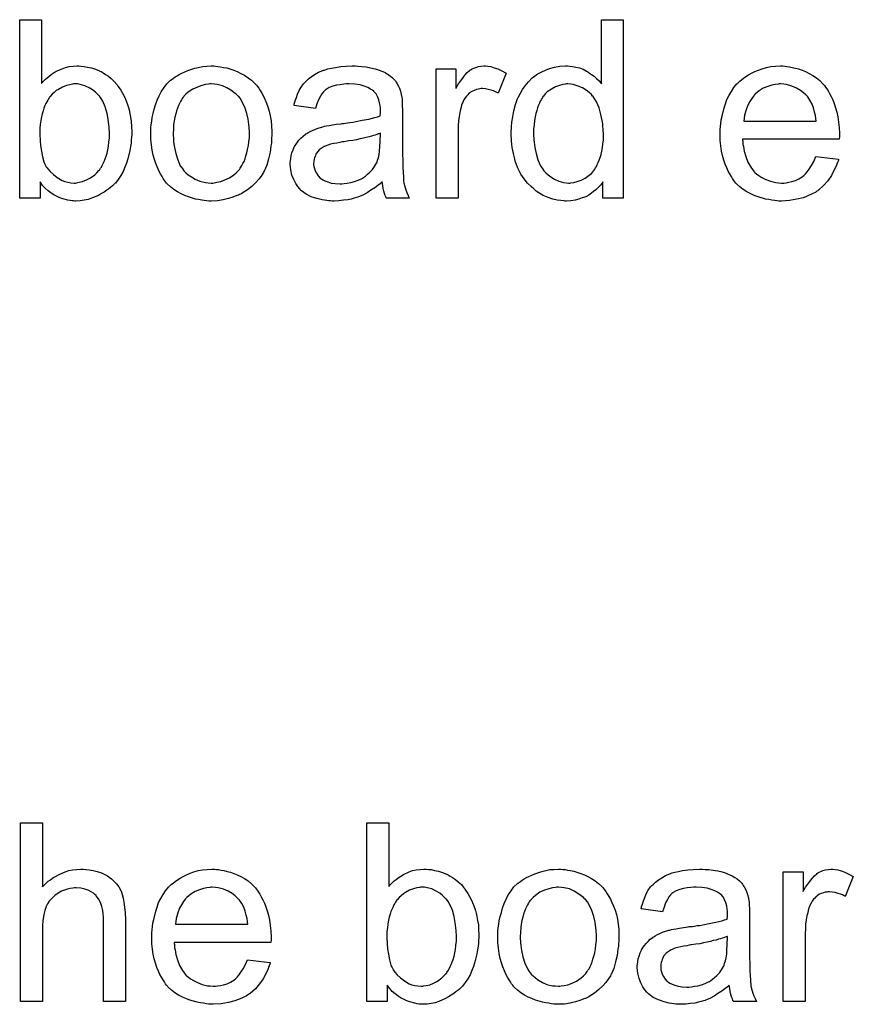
# Model space of a CAD drawing. Extents: x -1.5 to 9, y -3 to 5.
# Tile 292 of 368: x 7.956 to 8.33, y -0.543 to -0.102. Entities that reach past the tile are written whole.
import ezdxf

# ---------------------------------------------------------------- set-up
doc = ezdxf.new("R2010")
doc.units = 0
doc.layers.add('qfn16-30-34-a_mechanical_19', color=1, linetype='CONTINUOUS')

msp = doc.modelspace()

# ---------------------------------------------------------------- linework, layer by layer
at = {"layer": 'qfn16-30-34-a_mechanical_19', "color": 1}
for points in [[(7.965899, -0.130512), (7.966015, -0.130396), (7.966131, -0.130165), (7.966478, -0.129818), (7.967056, -0.129239), (7.967635, -0.128661), (7.968329, -0.127967), (7.969254, -0.127272), (7.97018, -0.126578), (7.972494, -0.125074), (7.975155, -0.123917), (7.976659, -0.123339), (7.978279, -0.122992), (7.980015, -0.12276), (7.98175, -0.122644), (7.982676, -0.122644), (7.983717, -0.12276), (7.98499, -0.122876), (7.986494, -0.123223), (7.988229, -0.12357), (7.99008, -0.124149), (7.991816, -0.124843), (7.992047, -0.124959), (7.992626, -0.12519), (7.993551, -0.125768), (7.994593, -0.126463), (7.995865, -0.127272), (7.997138, -0.128314), (7.998526, -0.129587), (7.999684, -0.130975), (7.999799, -0.131091), (8.000146, -0.131669), (8.000725, -0.132479), (8.001419, -0.13352), (8.002229, -0.134909), (8.003039, -0.136529), (8.003849, -0.13838), (8.004543, -0.140347), (8.004543, -0.140462), (8.004659, -0.140578), (8.004774, -0.140925), (8.00489, -0.141272), (8.005121, -0.142429), (8.005468, -0.143933), (8.005816, -0.145669), (8.006163, -0.147636), (8.006278, -0.149834), (8.006394, -0.152148), (8.006394, -0.152264), (8.006394, -0.152842), (8.006394, -0.153536), (8.006278, -0.154578), (8.006163, -0.15585), (8.006047, -0.157239), (8.005816, -0.158859), (8.005468, -0.160594), (8.004543, -0.164297), (8.003964, -0.166263), (8.00327, -0.168115), (8.00246, -0.170082), (8.001419, -0.171817), (8.000262, -0.173553), (7.998989, -0.175172), (7.998874, -0.175288), (7.998642, -0.175519), (7.998295, -0.175867), (7.997717, -0.176445), (7.996907, -0.177024), (7.996097, -0.177718), (7.995171, -0.178412), (7.994014, -0.179222), (7.992742, -0.179916), (7.991469, -0.180726), (7.988345, -0.181999), (7.986725, -0.182577), (7.98499, -0.182924), (7.983138, -0.183156), (7.981287, -0.183271), (7.980824, -0.183271), (7.980246, -0.183156), (7.979552, -0.183156), (7.978742, -0.18304), (7.9777, -0.182809), (7.975386, -0.18223), (7.974114, -0.181767), (7.972841, -0.181189), (7.971453, -0.180494), (7.97018, -0.179685), (7.968792, -0.178643), (7.967519, -0.177486), (7.966362, -0.176214), (7.965205, -0.174709), (7.965205, -0.181999), (7.956065, -0.181999), (7.956065, -0.101934), (7.965899, -0.101934), (7.965899, -0.130512)], [(8.226918, -0.181999), (8.217778, -0.181999), (8.217778, -0.174709), (8.217662, -0.174825), (8.217547, -0.175057), (8.2172, -0.175519), (8.216737, -0.176098), (8.216158, -0.176676), (8.215464, -0.177371), (8.214654, -0.17818), (8.213613, -0.17899), (8.212572, -0.1798), (8.211415, -0.18061), (8.210026, -0.181304), (8.208522, -0.181883), (8.207018, -0.182461), (8.205282, -0.182924), (8.203431, -0.183156), (8.201464, -0.183271), (8.20077, -0.183271), (8.200307, -0.183156), (8.198919, -0.18304), (8.197299, -0.182809), (8.195332, -0.182346), (8.193134, -0.181651), (8.190936, -0.180726), (8.188737, -0.179453), (8.188622, -0.179453), (8.188506, -0.179222), (8.187812, -0.178759), (8.18677, -0.177833), (8.185498, -0.176676), (8.183994, -0.175172), (8.182489, -0.173321), (8.180985, -0.171238), (8.179713, -0.168809), (8.179713, -0.168693), (8.179597, -0.168462), (8.179481, -0.168115), (8.17925, -0.167652), (8.179019, -0.166958), (8.178671, -0.166148), (8.17844, -0.165338), (8.178209, -0.164297), (8.17763, -0.161982), (8.177052, -0.159321), (8.176704, -0.156313), (8.176589, -0.153074), (8.176589, -0.152958), (8.176589, -0.152726), (8.176589, -0.152264), (8.176589, -0.15157), (8.176704, -0.150875), (8.176704, -0.14995), (8.176936, -0.147867), (8.177283, -0.145437), (8.177861, -0.142776), (8.178556, -0.14), (8.179481, -0.137338), (8.179481, -0.137223), (8.179597, -0.136991), (8.179828, -0.136644), (8.18006, -0.136181), (8.180754, -0.134909), (8.18168, -0.133289), (8.182837, -0.131553), (8.184341, -0.129818), (8.186076, -0.127967), (8.188159, -0.126463), (8.188275, -0.126463), (8.18839, -0.126347), (8.188737, -0.126115), (8.1892, -0.125884), (8.190357, -0.125306), (8.191977, -0.124496), (8.193828, -0.123802), (8.196026, -0.123223), (8.198456, -0.12276), (8.201002, -0.122644), (8.201927, -0.122644), (8.202853, -0.12276), (8.204125, -0.122876), (8.205629, -0.123223), (8.207249, -0.12357), (8.208869, -0.124149), (8.210373, -0.124959), (8.210605, -0.125074), (8.211067, -0.125306), (8.211762, -0.125884), (8.212687, -0.126463), (8.213844, -0.127272), (8.214886, -0.128314), (8.216042, -0.129355), (8.217084, -0.130628), (8.217084, -0.101934), (8.226918, -0.101934), (8.226918, -0.181999)], [(8.043997, -0.12276), (8.045038, -0.122876), (8.046195, -0.123107), (8.047468, -0.123339), (8.048972, -0.12357), (8.052096, -0.124611), (8.053715, -0.12519), (8.055335, -0.126), (8.056955, -0.12681), (8.058575, -0.127967), (8.060079, -0.129124), (8.061583, -0.130512), (8.061699, -0.130628), (8.06193, -0.130859), (8.062277, -0.131322), (8.06274, -0.1319), (8.063319, -0.13271), (8.064013, -0.133752), (8.064707, -0.134909), (8.065401, -0.136181), (8.066095, -0.13757), (8.066789, -0.139305), (8.067484, -0.141041), (8.068062, -0.143008), (8.068525, -0.14509), (8.068872, -0.147289), (8.069104, -0.149603), (8.069219, -0.152148), (8.069219, -0.152264), (8.069219, -0.152611), (8.069219, -0.153189), (8.069219, -0.153999), (8.069104, -0.154925), (8.068988, -0.156082), (8.068988, -0.157239), (8.068756, -0.158512), (8.068409, -0.161404), (8.067715, -0.164297), (8.066905, -0.167189), (8.065748, -0.16985), (8.065748, -0.169966), (8.065632, -0.170082), (8.065401, -0.170429), (8.06517, -0.170891), (8.06436, -0.172048), (8.063319, -0.173437), (8.06193, -0.175057), (8.060195, -0.176676), (8.058228, -0.178296), (8.055914, -0.1798), (8.055798, -0.1798), (8.055682, -0.179916), (8.055335, -0.180147), (8.054757, -0.180379), (8.054178, -0.18061), (8.053484, -0.180842), (8.051748, -0.181536), (8.049782, -0.182114), (8.047352, -0.182693), (8.044806, -0.183156), (8.04203, -0.183271), (8.040873, -0.183271), (8.039947, -0.183156), (8.038906, -0.18304), (8.037749, -0.182809), (8.03636, -0.182577), (8.034972, -0.182346), (8.031848, -0.18142), (8.030113, -0.180726), (8.028493, -0.180032), (8.026873, -0.179106), (8.025253, -0.178065), (8.023749, -0.176908), (8.022245, -0.175519), (8.022129, -0.175404), (8.021898, -0.175172), (8.021551, -0.174709), (8.021088, -0.174015), (8.02051, -0.173205), (8.019931, -0.17228), (8.019237, -0.171123), (8.018543, -0.169734), (8.017848, -0.16823), (8.017154, -0.166495), (8.016576, -0.164644), (8.015997, -0.162677), (8.015534, -0.160478), (8.015187, -0.158164), (8.014956, -0.155619), (8.01484, -0.152958), (8.01484, -0.152726), (8.01484, -0.152264), (8.014956, -0.151454), (8.014956, -0.150297), (8.015072, -0.149024), (8.015303, -0.147404), (8.015534, -0.145785), (8.015997, -0.143933), (8.01646, -0.142082), (8.017038, -0.140115), (8.017733, -0.138033), (8.018658, -0.136066), (8.019584, -0.134214), (8.020857, -0.132363), (8.022129, -0.130628), (8.023749, -0.129124), (8.023865, -0.129008), (8.024096, -0.128892), (8.024559, -0.128545), (8.025137, -0.128082), (8.025832, -0.12762), (8.026757, -0.127041), (8.027683, -0.126463), (8.02884, -0.125884), (8.030113, -0.125306), (8.031501, -0.124727), (8.034625, -0.123686), (8.038212, -0.122876), (8.040063, -0.12276), (8.04203, -0.122644), (8.043187, -0.122644), (8.043997, -0.12276)], [(8.107863, -0.12276), (8.109599, -0.122876), (8.111565, -0.123107), (8.113532, -0.123454), (8.115499, -0.123917), (8.11735, -0.124496), (8.117582, -0.124611), (8.11816, -0.124843), (8.11897, -0.12519), (8.120011, -0.125653), (8.121168, -0.126347), (8.122325, -0.127041), (8.123367, -0.127967), (8.124292, -0.128892), (8.124408, -0.129008), (8.12464, -0.129355), (8.124987, -0.129934), (8.125449, -0.130628), (8.126028, -0.131669), (8.126491, -0.13271), (8.126953, -0.133983), (8.127301, -0.135487), (8.127301, -0.135603), (8.127416, -0.13595), (8.127532, -0.136644), (8.127648, -0.13757), (8.127648, -0.138843), (8.127763, -0.140347), (8.127879, -0.142314), (8.127879, -0.144512), (8.127879, -0.157702), (8.127879, -0.157817), (8.127879, -0.15828), (8.127879, -0.158974), (8.127879, -0.1599), (8.127879, -0.160941), (8.127879, -0.162214), (8.127995, -0.164991), (8.127995, -0.167883), (8.12811, -0.170776), (8.128226, -0.172048), (8.128226, -0.173205), (8.128342, -0.174247), (8.128458, -0.175057), (8.128458, -0.175172), (8.128573, -0.175635), (8.128689, -0.176329), (8.129036, -0.177255), (8.129267, -0.178296), (8.12973, -0.179453), (8.130309, -0.180726), (8.130887, -0.181999), (8.12059, -0.181999), (8.120474, -0.181883), (8.120359, -0.18142), (8.120127, -0.180842), (8.11978, -0.179916), (8.119433, -0.178875), (8.119202, -0.177602), (8.11897, -0.176214), (8.118739, -0.174709), (8.118623, -0.174709), (8.118507, -0.174941), (8.117813, -0.175519), (8.116772, -0.176329), (8.115383, -0.177371), (8.113648, -0.178412), (8.111913, -0.179569), (8.110061, -0.18061), (8.108094, -0.18142), (8.107863, -0.181536), (8.107169, -0.181651), (8.106127, -0.181999), (8.104855, -0.182346), (8.103235, -0.182693), (8.101384, -0.182924), (8.099301, -0.183156), (8.097219, -0.183271), (8.096293, -0.183271), (8.095599, -0.183156), (8.094789, -0.183156), (8.093863, -0.18304), (8.091781, -0.182693), (8.089467, -0.182114), (8.086921, -0.181304), (8.084607, -0.180147), (8.082525, -0.178643), (8.082293, -0.178412), (8.081715, -0.177833), (8.080905, -0.176792), (8.079979, -0.175404), (8.079054, -0.173668), (8.078244, -0.171701), (8.077665, -0.169272), (8.07755, -0.168115), (8.077434, -0.166726), (8.077434, -0.166495), (8.077434, -0.166032), (8.07755, -0.165222), (8.077665, -0.164181), (8.077897, -0.162908), (8.078244, -0.161635), (8.078707, -0.160247), (8.079285, -0.158974), (8.079401, -0.158859), (8.079632, -0.158396), (8.080095, -0.157702), (8.080673, -0.156892), (8.081368, -0.155966), (8.082293, -0.155041), (8.083219, -0.154115), (8.084376, -0.153305), (8.084492, -0.153189), (8.084954, -0.152958), (8.085533, -0.152495), (8.086458, -0.152032), (8.0875, -0.15157), (8.088773, -0.150991), (8.090045, -0.150528), (8.091549, -0.150065), (8.091665, -0.150065), (8.092128, -0.14995), (8.092822, -0.149718), (8.093748, -0.149603), (8.094905, -0.149371), (8.096409, -0.14914), (8.098144, -0.148793), (8.100227, -0.148561), (8.100342, -0.148561), (8.100805, -0.148446), (8.101384, -0.148446), (8.102194, -0.14833), (8.103119, -0.148214), (8.104276, -0.147983), (8.105549, -0.147867), (8.106937, -0.147636), (8.109714, -0.147057), (8.112722, -0.146479), (8.115383, -0.145785), (8.116656, -0.145437), (8.117813, -0.14509), (8.117813, -0.144975), (8.117813, -0.144743), (8.117929, -0.144049), (8.117929, -0.143239), (8.117929, -0.142776), (8.117929, -0.142545), (8.117929, -0.142429), (8.117929, -0.142314), (8.117929, -0.141619), (8.117813, -0.140462), (8.117582, -0.13919), (8.117235, -0.137801), (8.116656, -0.136413), (8.115962, -0.13514), (8.115036, -0.134099), (8.114921, -0.133983), (8.114342, -0.13352), (8.113417, -0.133058), (8.11226, -0.132363), (8.11064, -0.131785), (8.108789, -0.131206), (8.106475, -0.130859), (8.103814, -0.130744), (8.102657, -0.130744), (8.101499, -0.130859), (8.09988, -0.131091), (8.09826, -0.131322), (8.096524, -0.131785), (8.094905, -0.132363), (8.093516, -0.133173), (8.0934, -0.133289), (8.092938, -0.133636), (8.092359, -0.134214), (8.091665, -0.13514), (8.090971, -0.136297), (8.090161, -0.137801), (8.089467, -0.139652), (8.088773, -0.141735), (8.079169, -0.140462), (8.079169, -0.140347), (8.079285, -0.140231), (8.079285, -0.139884), (8.079401, -0.139421), (8.079748, -0.13838), (8.080211, -0.136876), (8.080789, -0.135371), (8.081483, -0.133752), (8.082409, -0.132132), (8.08345, -0.130628), (8.083566, -0.130512), (8.084029, -0.130049), (8.084723, -0.129355), (8.085649, -0.128429), (8.086921, -0.127504), (8.088425, -0.126578), (8.090161, -0.125537), (8.092128, -0.124727), (8.092243, -0.124727), (8.092359, -0.124611), (8.092706, -0.124496), (8.093169, -0.12438), (8.094326, -0.124033), (8.095946, -0.123686), (8.097797, -0.123339), (8.100111, -0.122992), (8.102541, -0.12276), (8.105318, -0.122644), (8.10659, -0.122644), (8.107863, -0.12276)], [(8.166176, -0.12276), (8.167449, -0.122992), (8.168953, -0.123454), (8.170572, -0.124033), (8.172424, -0.124843), (8.174391, -0.125884), (8.170804, -0.134909), (8.170688, -0.134793), (8.170225, -0.134562), (8.169531, -0.134214), (8.168605, -0.133867), (8.167564, -0.13352), (8.166292, -0.133173), (8.165019, -0.132942), (8.163746, -0.132826), (8.163168, -0.132826), (8.162589, -0.132942), (8.161779, -0.133058), (8.160969, -0.133289), (8.159928, -0.133636), (8.158887, -0.134099), (8.157961, -0.134793), (8.157845, -0.134909), (8.157498, -0.13514), (8.157151, -0.135603), (8.156573, -0.136181), (8.155994, -0.136991), (8.155416, -0.137917), (8.154837, -0.138958), (8.154374, -0.140231), (8.154259, -0.140462), (8.154143, -0.141156), (8.153912, -0.142198), (8.153565, -0.143586), (8.153217, -0.145322), (8.152986, -0.147289), (8.15287, -0.149371), (8.152755, -0.151685), (8.152755, -0.181999), (8.14292, -0.181999), (8.14292, -0.123917), (8.151829, -0.123917), (8.151829, -0.13271), (8.151945, -0.132595), (8.152408, -0.131785), (8.152986, -0.130744), (8.153912, -0.129471), (8.154837, -0.128198), (8.155878, -0.12681), (8.15692, -0.125653), (8.157961, -0.124727), (8.158077, -0.124611), (8.158424, -0.12438), (8.159118, -0.124033), (8.159812, -0.123686), (8.160738, -0.123339), (8.161895, -0.122992), (8.163052, -0.12276), (8.164325, -0.122644), (8.165135, -0.122644), (8.166176, -0.12276)], [(8.299346, -0.12276), (8.300272, -0.122876), (8.301429, -0.123107), (8.302702, -0.123339), (8.304206, -0.123686), (8.305594, -0.124033), (8.307214, -0.124611), (8.308718, -0.12519), (8.310338, -0.126), (8.311958, -0.126925), (8.313578, -0.127967), (8.315082, -0.129239), (8.31647, -0.130628), (8.316586, -0.130744), (8.316817, -0.130975), (8.317164, -0.131438), (8.317627, -0.132132), (8.318206, -0.132942), (8.318784, -0.133867), (8.319478, -0.135024), (8.320173, -0.136413), (8.320867, -0.137917), (8.321561, -0.139537), (8.322139, -0.141388), (8.322718, -0.143355), (8.323181, -0.145553), (8.323528, -0.147867), (8.323759, -0.150297), (8.323875, -0.152958), (8.323875, -0.153074), (8.323875, -0.153536), (8.323875, -0.154346), (8.323759, -0.155503), (8.280372, -0.155503), (8.280372, -0.155619), (8.280372, -0.155966), (8.280487, -0.156429), (8.280487, -0.157123), (8.280603, -0.157933), (8.280835, -0.158859), (8.281182, -0.160941), (8.281876, -0.163255), (8.282801, -0.165801), (8.284074, -0.168115), (8.285694, -0.170197), (8.28581, -0.170197), (8.285925, -0.170429), (8.28662, -0.171007), (8.287661, -0.171817), (8.289049, -0.172627), (8.2909, -0.173553), (8.292983, -0.174362), (8.295297, -0.174941), (8.29657, -0.175057), (8.297958, -0.175172), (8.298884, -0.175172), (8.299925, -0.175057), (8.301198, -0.174825), (8.302586, -0.174478), (8.304206, -0.174015), (8.30571, -0.173321), (8.307214, -0.172395), (8.30733, -0.17228), (8.307908, -0.171817), (8.308603, -0.171123), (8.309412, -0.170197), (8.310338, -0.168924), (8.311379, -0.167305), (8.312421, -0.165453), (8.313346, -0.163255), (8.323528, -0.164528), (8.323528, -0.164644), (8.323412, -0.164875), (8.323296, -0.165338), (8.323065, -0.166032), (8.322718, -0.166726), (8.322371, -0.167652), (8.321445, -0.169619), (8.320288, -0.171817), (8.318668, -0.174131), (8.316817, -0.176329), (8.314503, -0.178412), (8.314388, -0.178412), (8.314156, -0.178643), (8.313809, -0.178875), (8.313346, -0.179222), (8.312652, -0.179569), (8.311958, -0.179916), (8.311032, -0.180379), (8.309991, -0.180842), (8.308834, -0.181304), (8.307677, -0.181767), (8.304784, -0.182461), (8.301545, -0.18304), (8.297958, -0.183271), (8.296685, -0.183271), (8.295876, -0.183156), (8.294834, -0.18304), (8.293561, -0.182809), (8.292173, -0.182577), (8.290669, -0.182346), (8.287429, -0.18142), (8.285694, -0.180726), (8.284074, -0.180032), (8.282339, -0.179106), (8.280719, -0.178065), (8.279215, -0.176908), (8.277711, -0.175519), (8.277595, -0.175404), (8.277363, -0.175172), (8.277016, -0.174709), (8.276554, -0.174015), (8.275975, -0.173205), (8.275397, -0.17228), (8.274702, -0.171123), (8.274008, -0.16985), (8.273314, -0.168346), (8.27262, -0.166726), (8.272041, -0.164875), (8.271463, -0.162908), (8.271, -0.160826), (8.270653, -0.158512), (8.270422, -0.156082), (8.270306, -0.153536), (8.270306, -0.153421), (8.270306, -0.152842), (8.270306, -0.152148), (8.270422, -0.151107), (8.270537, -0.149834), (8.270653, -0.148446), (8.270884, -0.146826), (8.271231, -0.145206), (8.272157, -0.141504), (8.272736, -0.139652), (8.27343, -0.137685), (8.274355, -0.135834), (8.275397, -0.134099), (8.276554, -0.132363), (8.277826, -0.130744), (8.277942, -0.130628), (8.278173, -0.130396), (8.278636, -0.130049), (8.279215, -0.129471), (8.279909, -0.128892), (8.280835, -0.128198), (8.281876, -0.127388), (8.283148, -0.126694), (8.284421, -0.125884), (8.285925, -0.12519), (8.287545, -0.124496), (8.289281, -0.123917), (8.291132, -0.123339), (8.293099, -0.122992), (8.295181, -0.12276), (8.29738, -0.122644), (8.298537, -0.122644), (8.299346, -0.12276)], [(7.981981, -0.130744), (7.980246, -0.130744), (7.979783, -0.130859), (7.97851, -0.131091), (7.977006, -0.131438), (7.975271, -0.132132), (7.97342, -0.133173), (7.972494, -0.133752), (7.971568, -0.134562), (7.970643, -0.135371), (7.969717, -0.136413), (7.969717, -0.136529), (7.969486, -0.136644), (7.969254, -0.136991), (7.969023, -0.137454), (7.968676, -0.138033), (7.968213, -0.138727), (7.967866, -0.139537), (7.967403, -0.140462), (7.96694, -0.141619), (7.966593, -0.142776), (7.966131, -0.144165), (7.965783, -0.145553), (7.965552, -0.147173), (7.965321, -0.148908), (7.965089, -0.150644), (7.965089, -0.152611), (7.965089, -0.152726), (7.965089, -0.153074), (7.965089, -0.153652), (7.965089, -0.154346), (7.965205, -0.155156), (7.965205, -0.156197), (7.965436, -0.158396), (7.965783, -0.160826), (7.966246, -0.163371), (7.96694, -0.165685), (7.967403, -0.166726), (7.967866, -0.167652), (7.967866, -0.167768), (7.968097, -0.167999), (7.968329, -0.168346), (7.968676, -0.168809), (7.969717, -0.170082), (7.971221, -0.171354), (7.972957, -0.172743), (7.975155, -0.174015), (7.976312, -0.174478), (7.9777, -0.174825), (7.978973, -0.175057), (7.980477, -0.175172), (7.981056, -0.175172), (7.981519, -0.175057), (7.982791, -0.174825), (7.984295, -0.174478), (7.986031, -0.173784), (7.987882, -0.172858), (7.989733, -0.17147), (7.990659, -0.170544), (7.991584, -0.169619), (7.991584, -0.169503), (7.991816, -0.169387), (7.992047, -0.16904), (7.992279, -0.168577), (7.992742, -0.167999), (7.993089, -0.167305), (7.993551, -0.166379), (7.994014, -0.165453), (7.994361, -0.164297), (7.994824, -0.163139), (7.995287, -0.161751), (7.995634, -0.160247), (7.995865, -0.158627), (7.996097, -0.156892), (7.996328, -0.154925), (7.996328, -0.152958), (7.996328, -0.152842), (7.996328, -0.152495), (7.996328, -0.151917), (7.996212, -0.151107), (7.996212, -0.150181), (7.996097, -0.149024), (7.99575, -0.146594), (7.995287, -0.143933), (7.994477, -0.141041), (7.99332, -0.138495), (7.992626, -0.137223), (7.991816, -0.136181), (7.991816, -0.136066), (7.991584, -0.13595), (7.991006, -0.135371), (7.99008, -0.134446), (7.988808, -0.133405), (7.987188, -0.132479), (7.985337, -0.131553), (7.983138, -0.130975), (7.981981, -0.130744)], [(8.04203, -0.130744), (8.041336, -0.130744), (8.040757, -0.130859), (8.039484, -0.130975), (8.037749, -0.131438), (8.035782, -0.132132), (8.033699, -0.133058), (8.031732, -0.134446), (8.030691, -0.135371), (8.029766, -0.136297), (8.029766, -0.136413), (8.029534, -0.136529), (8.029303, -0.136876), (8.028956, -0.137338), (8.028609, -0.137917), (8.028261, -0.138611), (8.027799, -0.139537), (8.027336, -0.140462), (8.026873, -0.141619), (8.02641, -0.142776), (8.026063, -0.144165), (8.025716, -0.145669), (8.025369, -0.147289), (8.025137, -0.149024), (8.025022, -0.150991), (8.024906, -0.152958), (8.024906, -0.153074), (8.024906, -0.153421), (8.024906, -0.153999), (8.025022, -0.154809), (8.025022, -0.155735), (8.025137, -0.156776), (8.025485, -0.159206), (8.026063, -0.161982), (8.026989, -0.164759), (8.028146, -0.16742), (8.028956, -0.168577), (8.029766, -0.169734), (8.029881, -0.169734), (8.029997, -0.169966), (8.030691, -0.170544), (8.031732, -0.17147), (8.033121, -0.172395), (8.034856, -0.173437), (8.036939, -0.174362), (8.039369, -0.174941), (8.040641, -0.175057), (8.04203, -0.175172), (8.042724, -0.175172), (8.043302, -0.175057), (8.044575, -0.174825), (8.046311, -0.174478), (8.048162, -0.173784), (8.050244, -0.172858), (8.052211, -0.17147), (8.053253, -0.170544), (8.054178, -0.169619), (8.054294, -0.169503), (8.05441, -0.169387), (8.054641, -0.16904), (8.054988, -0.168577), (8.055335, -0.167999), (8.055798, -0.167305), (8.056261, -0.166379), (8.056724, -0.165453), (8.057186, -0.164297), (8.057533, -0.163024), (8.057996, -0.161635), (8.058343, -0.160131), (8.05869, -0.158396), (8.058922, -0.15666), (8.059153, -0.154693), (8.059153, -0.152611), (8.059153, -0.152495), (8.059153, -0.152148), (8.059153, -0.15157), (8.059038, -0.150875), (8.059038, -0.14995), (8.058922, -0.148908), (8.058575, -0.146479), (8.057996, -0.143933), (8.057071, -0.141156), (8.055798, -0.138611), (8.055104, -0.137338), (8.054178, -0.136297), (8.054178, -0.136181), (8.053947, -0.136066), (8.053253, -0.135371), (8.052211, -0.134562), (8.050823, -0.13352), (8.049087, -0.132479), (8.047005, -0.131553), (8.044691, -0.130975), (8.043418, -0.130859), (8.04203, -0.130744)], [(8.202043, -0.130744), (8.201464, -0.130744), (8.201002, -0.130859), (8.199729, -0.130975), (8.198225, -0.131438), (8.196489, -0.132016), (8.194638, -0.133058), (8.192787, -0.13433), (8.191861, -0.135256), (8.191051, -0.136181), (8.191051, -0.136297), (8.19082, -0.136413), (8.190704, -0.13676), (8.190357, -0.137223), (8.19001, -0.137801), (8.189663, -0.138495), (8.189316, -0.139305), (8.188853, -0.140231), (8.18839, -0.141388), (8.188043, -0.142661), (8.187696, -0.144049), (8.187349, -0.145553), (8.187118, -0.147173), (8.186886, -0.149024), (8.186655, -0.150991), (8.186655, -0.153074), (8.186655, -0.153189), (8.186655, -0.153536), (8.186655, -0.154115), (8.18677, -0.154925), (8.18677, -0.15585), (8.186886, -0.156892), (8.187233, -0.159321), (8.187812, -0.161982), (8.188622, -0.164759), (8.189779, -0.16742), (8.190473, -0.168577), (8.191283, -0.169734), (8.191398, -0.169734), (8.191514, -0.169966), (8.192093, -0.170544), (8.193134, -0.17147), (8.194407, -0.172395), (8.196026, -0.173437), (8.197993, -0.174362), (8.200076, -0.174941), (8.201233, -0.175057), (8.20239, -0.175172), (8.202968, -0.175172), (8.203431, -0.175057), (8.204704, -0.174941), (8.206208, -0.174478), (8.207943, -0.1739), (8.209795, -0.172974), (8.211646, -0.171701), (8.212572, -0.170891), (8.213381, -0.169966), (8.213381, -0.16985), (8.213613, -0.169734), (8.213844, -0.169387), (8.214076, -0.168924), (8.214423, -0.168346), (8.214886, -0.167768), (8.215233, -0.166842), (8.215695, -0.165916), (8.216158, -0.164875), (8.216505, -0.163718), (8.216968, -0.16233), (8.217315, -0.160941), (8.217547, -0.159321), (8.217778, -0.157702), (8.218009, -0.15585), (8.218009, -0.153883), (8.218009, -0.153768), (8.218009, -0.153305), (8.218009, -0.152726), (8.217894, -0.151917), (8.217894, -0.150991), (8.217778, -0.149834), (8.217662, -0.148561), (8.217431, -0.147173), (8.216852, -0.144396), (8.216042, -0.141504), (8.214886, -0.138727), (8.214191, -0.13757), (8.213381, -0.136413), (8.213381, -0.136297), (8.21315, -0.136181), (8.212572, -0.135487), (8.21153, -0.134562), (8.210257, -0.13352), (8.208638, -0.132479), (8.206671, -0.131669), (8.204472, -0.130975), (8.203316, -0.130859), (8.202043, -0.130744)], [(8.297495, -0.130744), (8.296801, -0.130744), (8.296338, -0.130859), (8.295066, -0.130975), (8.293561, -0.131322), (8.29171, -0.1319), (8.289743, -0.13271), (8.287892, -0.133867), (8.286041, -0.135371), (8.28581, -0.135603), (8.285347, -0.136181), (8.284537, -0.137223), (8.283727, -0.138611), (8.282801, -0.140231), (8.281992, -0.142314), (8.281297, -0.144743), (8.28095, -0.147404), (8.313462, -0.147404), (8.313462, -0.147289), (8.313462, -0.147057), (8.313346, -0.14671), (8.313346, -0.146247), (8.313115, -0.144859), (8.312768, -0.143355), (8.312189, -0.141504), (8.311611, -0.139768), (8.310685, -0.138033), (8.309644, -0.136529), (8.309644, -0.136413), (8.309412, -0.136297), (8.308834, -0.135603), (8.307793, -0.134677), (8.306404, -0.133636), (8.304669, -0.132595), (8.302586, -0.131669), (8.300156, -0.130975), (8.298884, -0.130859), (8.297495, -0.130744)], [(8.117929, -0.152842), (8.117813, -0.152842), (8.117698, -0.152958), (8.11735, -0.153074), (8.116888, -0.153189), (8.116309, -0.153421), (8.115615, -0.153652), (8.114805, -0.153883), (8.113879, -0.154115), (8.112838, -0.154462), (8.111565, -0.154693), (8.110293, -0.155041), (8.108789, -0.155388), (8.107169, -0.155735), (8.105549, -0.156082), (8.103698, -0.156313), (8.101731, -0.15666), (8.101499, -0.15666), (8.100805, -0.156776), (8.099648, -0.157007), (8.098376, -0.157239), (8.096987, -0.15747), (8.095599, -0.157817), (8.094326, -0.158164), (8.093169, -0.158627), (8.093053, -0.158627), (8.092706, -0.158859), (8.092243, -0.15909), (8.091781, -0.159437), (8.090392, -0.160363), (8.089235, -0.161751), (8.089235, -0.161867), (8.089004, -0.162098), (8.088888, -0.162561), (8.088657, -0.163139), (8.088425, -0.163834), (8.088194, -0.164528), (8.088078, -0.165453), (8.087963, -0.166379), (8.087963, -0.166495), (8.087963, -0.167073), (8.088078, -0.167768), (8.08831, -0.168693), (8.088657, -0.169734), (8.089235, -0.170776), (8.08993, -0.171933), (8.090855, -0.172974), (8.090971, -0.17309), (8.091434, -0.173321), (8.092128, -0.173784), (8.093053, -0.174247), (8.094326, -0.174709), (8.09583, -0.175172), (8.097566, -0.175404), (8.099648, -0.175519), (8.100574, -0.175519), (8.101731, -0.175404), (8.103004, -0.175172), (8.104623, -0.174941), (8.106243, -0.174478), (8.107979, -0.1739), (8.109714, -0.17309), (8.109946, -0.172974), (8.110408, -0.172627), (8.111218, -0.172048), (8.112144, -0.171238), (8.113185, -0.170313), (8.114342, -0.169156), (8.115268, -0.167768), (8.116193, -0.166263), (8.116309, -0.166148), (8.116425, -0.165685), (8.116656, -0.164875), (8.117003, -0.163834), (8.11735, -0.162445), (8.117582, -0.160826), (8.117698, -0.158859), (8.117813, -0.156545), (8.117929, -0.152842)], [(7.966246, -0.490825), (7.966362, -0.490709), (7.966593, -0.490478), (7.96694, -0.490131), (7.967519, -0.489552), (7.968097, -0.488974), (7.968907, -0.48828), (7.969949, -0.487586), (7.97099, -0.486776), (7.972147, -0.486081), (7.97342, -0.485387), (7.976428, -0.484115), (7.978048, -0.483536), (7.979783, -0.483189), (7.981634, -0.482957), (7.983485, -0.482842), (7.984527, -0.482842), (7.9858, -0.482957), (7.987304, -0.483189), (7.989039, -0.48342), (7.99089, -0.483883), (7.992742, -0.484577), (7.994593, -0.485387), (7.994824, -0.485503), (7.995403, -0.48585), (7.996212, -0.486428), (7.997254, -0.487238), (7.998295, -0.48828), (7.999452, -0.489437), (8.000493, -0.490825), (8.001419, -0.492445), (8.001535, -0.492676), (8.001766, -0.493255), (8.002113, -0.494296), (8.00246, -0.4958), (8.002807, -0.497651), (8.003154, -0.49985), (8.003386, -0.502511), (8.003502, -0.505519), (8.003502, -0.542196), (7.993667, -0.542196), (7.993667, -0.505403), (7.993667, -0.505288), (7.993667, -0.505056), (7.993667, -0.504709), (7.993667, -0.504246), (7.993551, -0.502974), (7.99332, -0.501354), (7.992857, -0.499618), (7.992279, -0.497883), (7.991469, -0.496147), (7.990427, -0.494759), (7.990312, -0.494643), (7.989849, -0.49418), (7.989155, -0.493602), (7.988114, -0.493023), (7.986841, -0.492329), (7.985337, -0.491866), (7.983485, -0.491404), (7.981403, -0.491288), (7.980709, -0.491288), (7.979899, -0.491404), (7.978742, -0.491519), (7.977585, -0.491866), (7.976196, -0.492214), (7.974808, -0.492792), (7.973304, -0.493602), (7.973188, -0.493718), (7.972725, -0.494065), (7.972031, -0.494527), (7.971221, -0.495222), (7.970296, -0.496147), (7.96937, -0.497189), (7.96856, -0.498461), (7.967866, -0.49985), (7.96775, -0.500081), (7.967635, -0.500544), (7.967403, -0.501469), (7.967056, -0.502627), (7.966709, -0.504131), (7.966478, -0.505982), (7.966362, -0.508064), (7.966246, -0.510494), (7.966246, -0.542196), (7.956412, -0.542196), (7.956412, -0.462132), (7.966246, -0.462132), (7.966246, -0.490825)], [(8.121631, -0.490709), (8.121747, -0.490594), (8.121863, -0.490362), (8.12221, -0.490015), (8.122788, -0.489437), (8.123367, -0.488858), (8.124061, -0.488164), (8.124987, -0.48747), (8.125912, -0.486776), (8.128226, -0.485272), (8.130887, -0.484115), (8.132391, -0.483536), (8.134011, -0.483189), (8.135747, -0.482957), (8.137482, -0.482842), (8.138408, -0.482842), (8.139449, -0.482957), (8.140722, -0.483073), (8.142226, -0.48342), (8.143961, -0.483767), (8.145813, -0.484346), (8.147548, -0.48504), (8.147779, -0.485156), (8.148358, -0.485387), (8.149284, -0.485966), (8.150325, -0.48666), (8.151598, -0.48747), (8.15287, -0.488511), (8.154259, -0.489784), (8.155416, -0.491172), (8.155531, -0.491288), (8.155878, -0.491866), (8.156457, -0.492676), (8.157151, -0.493718), (8.157961, -0.495106), (8.158771, -0.496726), (8.159581, -0.498577), (8.160275, -0.500544), (8.160275, -0.50066), (8.160391, -0.500775), (8.160507, -0.501122), (8.160622, -0.501469), (8.160854, -0.502627), (8.161201, -0.504131), (8.161548, -0.505866), (8.161895, -0.507833), (8.162011, -0.510031), (8.162126, -0.512345), (8.162126, -0.512461), (8.162126, -0.513039), (8.162126, -0.513734), (8.162011, -0.514775), (8.161895, -0.516048), (8.161779, -0.517436), (8.161548, -0.519056), (8.161201, -0.520791), (8.160275, -0.524494), (8.159697, -0.526461), (8.159002, -0.528312), (8.158193, -0.530279), (8.157151, -0.532014), (8.155994, -0.53375), (8.154721, -0.53537), (8.154606, -0.535485), (8.154374, -0.535717), (8.154027, -0.536064), (8.153449, -0.536642), (8.152639, -0.537221), (8.151829, -0.537915), (8.150903, -0.538609), (8.149746, -0.539419), (8.148474, -0.540113), (8.147201, -0.540923), (8.144077, -0.542196), (8.142457, -0.542774), (8.140722, -0.543121), (8.138871, -0.543353), (8.137019, -0.543469), (8.136557, -0.543469), (8.135978, -0.543353), (8.135284, -0.543353), (8.134474, -0.543237), (8.133433, -0.543006), (8.131119, -0.542427), (8.129846, -0.541965), (8.128573, -0.541386), (8.127185, -0.540692), (8.125912, -0.539882), (8.124524, -0.538841), (8.123251, -0.537684), (8.122094, -0.536411), (8.120937, -0.534907), (8.120937, -0.542196), (8.111797, -0.542196), (8.111797, -0.462132), (8.121631, -0.462132), (8.121631, -0.490709)], [(8.044344, -0.482957), (8.045269, -0.483073), (8.046426, -0.483305), (8.047699, -0.483536), (8.049203, -0.483883), (8.050592, -0.48423), (8.052211, -0.484809), (8.053715, -0.485387), (8.055335, -0.486197), (8.056955, -0.487123), (8.058575, -0.488164), (8.060079, -0.489437), (8.061467, -0.490825), (8.061583, -0.490941), (8.061814, -0.491172), (8.062162, -0.491635), (8.062624, -0.492329), (8.063203, -0.493139), (8.063781, -0.494065), (8.064475, -0.495222), (8.06517, -0.49661), (8.065864, -0.498114), (8.066558, -0.499734), (8.067137, -0.501585), (8.067715, -0.503552), (8.068178, -0.50575), (8.068525, -0.508064), (8.068756, -0.510494), (8.068872, -0.513155), (8.068872, -0.513271), (8.068872, -0.513734), (8.068872, -0.514544), (8.068756, -0.515701), (8.025369, -0.515701), (8.025369, -0.515816), (8.025369, -0.516163), (8.025485, -0.516626), (8.025485, -0.51732), (8.0256, -0.51813), (8.025832, -0.519056), (8.026179, -0.521139), (8.026873, -0.523452), (8.027799, -0.525998), (8.029071, -0.528312), (8.030691, -0.530394), (8.030807, -0.530394), (8.030922, -0.530626), (8.031617, -0.531204), (8.032658, -0.532014), (8.034046, -0.532824), (8.035898, -0.53375), (8.03798, -0.53456), (8.040294, -0.535138), (8.041567, -0.535254), (8.042955, -0.53537), (8.043881, -0.53537), (8.044922, -0.535254), (8.046195, -0.535023), (8.047583, -0.534675), (8.049203, -0.534213), (8.050707, -0.533518), (8.052211, -0.532593), (8.052327, -0.532477), (8.052905, -0.532014), (8.0536, -0.53132), (8.05441, -0.530394), (8.055335, -0.529122), (8.056377, -0.527502), (8.057418, -0.525651), (8.058343, -0.523452), (8.068525, -0.524725), (8.068525, -0.524841), (8.068409, -0.525072), (8.068294, -0.525535), (8.068062, -0.526229), (8.067715, -0.526923), (8.067368, -0.527849), (8.066442, -0.529816), (8.065285, -0.532014), (8.063666, -0.534328), (8.061814, -0.536527), (8.0595, -0.538609), (8.059385, -0.538609), (8.059153, -0.538841), (8.058806, -0.539072), (8.058343, -0.539419), (8.057649, -0.539766), (8.056955, -0.540113), (8.056029, -0.540576), (8.054988, -0.541039), (8.053831, -0.541502), (8.052674, -0.541965), (8.049782, -0.542659), (8.046542, -0.543237), (8.042955, -0.543469), (8.041683, -0.543469), (8.040873, -0.543353), (8.039831, -0.543237), (8.038559, -0.543006), (8.03717, -0.542774), (8.035666, -0.542543), (8.032427, -0.541617), (8.030691, -0.540923), (8.029071, -0.540229), (8.027336, -0.539303), (8.025716, -0.538262), (8.024212, -0.537105), (8.022708, -0.535717), (8.022592, -0.535601), (8.022361, -0.53537), (8.022014, -0.534907), (8.021551, -0.534213), (8.020972, -0.533403), (8.020394, -0.532477), (8.0197, -0.53132), (8.019005, -0.530047), (8.018311, -0.528543), (8.017617, -0.526923), (8.017038, -0.525072), (8.01646, -0.523105), (8.015997, -0.521023), (8.01565, -0.518709), (8.015419, -0.516279), (8.015303, -0.513734), (8.015303, -0.513618), (8.015303, -0.513039), (8.015303, -0.512345), (8.015419, -0.511304), (8.015534, -0.510031), (8.01565, -0.508643), (8.015882, -0.507023), (8.016229, -0.505403), (8.017154, -0.501701), (8.017733, -0.49985), (8.018427, -0.497883), (8.019352, -0.496032), (8.020394, -0.494296), (8.021551, -0.492561), (8.022824, -0.490941), (8.022939, -0.490825), (8.023171, -0.490594), (8.023633, -0.490247), (8.024212, -0.489668), (8.024906, -0.48909), (8.025832, -0.488395), (8.026873, -0.487586), (8.028146, -0.486891), (8.029418, -0.486081), (8.030922, -0.485387), (8.032542, -0.484693), (8.034278, -0.484115), (8.036129, -0.483536), (8.038096, -0.483189), (8.040178, -0.482957), (8.042377, -0.482842), (8.043534, -0.482842), (8.044344, -0.482957)], [(8.199729, -0.482957), (8.20077, -0.483073), (8.201927, -0.483305), (8.2032, -0.483536), (8.204704, -0.483767), (8.207828, -0.484809), (8.209448, -0.485387), (8.211067, -0.486197), (8.212687, -0.487007), (8.214307, -0.488164), (8.215811, -0.489321), (8.217315, -0.490709), (8.217431, -0.490825), (8.217662, -0.491057), (8.218009, -0.491519), (8.218472, -0.492098), (8.219051, -0.492908), (8.219745, -0.493949), (8.220439, -0.495106), (8.221133, -0.496379), (8.221827, -0.497767), (8.222522, -0.499503), (8.223216, -0.501238), (8.223794, -0.503205), (8.224257, -0.505288), (8.224604, -0.507486), (8.224836, -0.5098), (8.224951, -0.512345), (8.224951, -0.512461), (8.224951, -0.512808), (8.224951, -0.513387), (8.224951, -0.514197), (8.224836, -0.515122), (8.22472, -0.516279), (8.22472, -0.517436), (8.224489, -0.518709), (8.224141, -0.521601), (8.223447, -0.524494), (8.222637, -0.527386), (8.22148, -0.530047), (8.22148, -0.530163), (8.221365, -0.530279), (8.221133, -0.530626), (8.220902, -0.531089), (8.220092, -0.532246), (8.219051, -0.533634), (8.217662, -0.535254), (8.215927, -0.536874), (8.21396, -0.538494), (8.211646, -0.539998), (8.21153, -0.539998), (8.211415, -0.540113), (8.211067, -0.540345), (8.210489, -0.540576), (8.20991, -0.540808), (8.209216, -0.541039), (8.207481, -0.541733), (8.205514, -0.542312), (8.203084, -0.54289), (8.200539, -0.543353), (8.197762, -0.543469), (8.196605, -0.543469), (8.195679, -0.543353), (8.194638, -0.543237), (8.193481, -0.543006), (8.192093, -0.542774), (8.190704, -0.542543), (8.18758, -0.541617), (8.185845, -0.540923), (8.184225, -0.540229), (8.182605, -0.539303), (8.180985, -0.538262), (8.179481, -0.537105), (8.177977, -0.535717), (8.177861, -0.535601), (8.17763, -0.53537), (8.177283, -0.534907), (8.17682, -0.534213), (8.176242, -0.533403), (8.175663, -0.532477), (8.174969, -0.53132), (8.174275, -0.529932), (8.173581, -0.528428), (8.172886, -0.526692), (8.172308, -0.524841), (8.171729, -0.522874), (8.171267, -0.520676), (8.170919, -0.518362), (8.170688, -0.515816), (8.170572, -0.513155), (8.170572, -0.512924), (8.170572, -0.512461), (8.170688, -0.511651), (8.170688, -0.510494), (8.170804, -0.509221), (8.171035, -0.507602), (8.171267, -0.505982), (8.171729, -0.504131), (8.172192, -0.502279), (8.172771, -0.500312), (8.173465, -0.49823), (8.174391, -0.496263), (8.175316, -0.494412), (8.176589, -0.492561), (8.177861, -0.490825), (8.179481, -0.489321), (8.179597, -0.489205), (8.179828, -0.48909), (8.180291, -0.488743), (8.18087, -0.48828), (8.181564, -0.487817), (8.182489, -0.487238), (8.183415, -0.48666), (8.184572, -0.486081), (8.185845, -0.485503), (8.187233, -0.484924), (8.190357, -0.483883), (8.193944, -0.483073), (8.195795, -0.482957), (8.197762, -0.482842), (8.198919, -0.482842), (8.199729, -0.482957)], [(8.263595, -0.482957), (8.265331, -0.483073), (8.267298, -0.483305), (8.269264, -0.483652), (8.271231, -0.484115), (8.273083, -0.484693), (8.273314, -0.484809), (8.273892, -0.48504), (8.274702, -0.485387), (8.275744, -0.48585), (8.276901, -0.486544), (8.278058, -0.487238), (8.279099, -0.488164), (8.280025, -0.48909), (8.28014, -0.489205), (8.280372, -0.489552), (8.280719, -0.490131), (8.281182, -0.490825), (8.28176, -0.491866), (8.282223, -0.492908), (8.282686, -0.49418), (8.283033, -0.495685), (8.283033, -0.4958), (8.283148, -0.496147), (8.283264, -0.496841), (8.28338, -0.497767), (8.28338, -0.49904), (8.283496, -0.500544), (8.283611, -0.502511), (8.283611, -0.504709), (8.283611, -0.517899), (8.283611, -0.518015), (8.283611, -0.518477), (8.283611, -0.519172), (8.283611, -0.520097), (8.283611, -0.521139), (8.283611, -0.522411), (8.283727, -0.525188), (8.283727, -0.528081), (8.283843, -0.530973), (8.283958, -0.532246), (8.283958, -0.533403), (8.284074, -0.534444), (8.28419, -0.535254), (8.28419, -0.53537), (8.284306, -0.535832), (8.284421, -0.536527), (8.284768, -0.537452), (8.285, -0.538494), (8.285462, -0.53965), (8.286041, -0.540923), (8.28662, -0.542196), (8.276322, -0.542196), (8.276207, -0.54208), (8.276091, -0.541617), (8.275859, -0.541039), (8.275512, -0.540113), (8.275165, -0.539072), (8.274934, -0.537799), (8.274702, -0.536411), (8.274471, -0.534907), (8.274355, -0.534907), (8.27424, -0.535138), (8.273545, -0.535717), (8.272504, -0.536527), (8.271116, -0.537568), (8.26938, -0.538609), (8.267645, -0.539766), (8.265793, -0.540808), (8.263827, -0.541617), (8.263595, -0.541733), (8.262901, -0.541849), (8.26186, -0.542196), (8.260587, -0.542543), (8.258967, -0.54289), (8.257116, -0.543121), (8.255033, -0.543353), (8.252951, -0.543469), (8.252025, -0.543469), (8.251331, -0.543353), (8.250521, -0.543353), (8.249595, -0.543237), (8.247513, -0.54289), (8.245199, -0.542312), (8.242654, -0.541502), (8.24034, -0.540345), (8.238257, -0.538841), (8.238025, -0.538609), (8.237447, -0.538031), (8.236637, -0.536989), (8.235711, -0.535601), (8.234786, -0.533865), (8.233976, -0.531899), (8.233397, -0.529469), (8.233282, -0.528312), (8.233166, -0.526923), (8.233166, -0.526692), (8.233166, -0.526229), (8.233282, -0.525419), (8.233397, -0.524378), (8.233629, -0.523105), (8.233976, -0.521833), (8.234439, -0.520444), (8.235017, -0.519172), (8.235133, -0.519056), (8.235364, -0.518593), (8.235827, -0.517899), (8.236406, -0.517089), (8.2371, -0.516163), (8.238025, -0.515238), (8.238951, -0.514312), (8.240108, -0.513502), (8.240224, -0.513387), (8.240687, -0.513155), (8.241265, -0.512692), (8.242191, -0.51223), (8.243232, -0.511767), (8.244505, -0.511188), (8.245777, -0.510726), (8.247281, -0.510263), (8.247397, -0.510263), (8.24786, -0.510147), (8.248554, -0.509916), (8.24948, -0.5098), (8.250637, -0.509568), (8.252141, -0.509337), (8.253876, -0.50899), (8.255959, -0.508759), (8.256075, -0.508759), (8.256538, -0.508643), (8.257116, -0.508643), (8.257926, -0.508527), (8.258852, -0.508411), (8.260008, -0.50818), (8.261281, -0.508064), (8.26267, -0.507833), (8.265446, -0.507255), (8.268455, -0.506676), (8.271116, -0.505982), (8.272388, -0.505635), (8.273545, -0.505288), (8.273545, -0.505172), (8.273545, -0.50494), (8.273661, -0.504246), (8.273661, -0.503436), (8.273661, -0.502974), (8.273661, -0.502742), (8.273661, -0.502627), (8.273661, -0.502511), (8.273661, -0.501817), (8.273545, -0.50066), (8.273314, -0.499387), (8.272967, -0.497998), (8.272388, -0.49661), (8.271694, -0.495337), (8.270769, -0.494296), (8.270653, -0.49418), (8.270074, -0.493718), (8.269149, -0.493255), (8.267992, -0.492561), (8.266372, -0.491982), (8.264521, -0.491404), (8.262207, -0.491057), (8.259546, -0.490941), (8.258389, -0.490941), (8.257232, -0.491057), (8.255612, -0.491288), (8.253992, -0.491519), (8.252257, -0.491982), (8.250637, -0.492561), (8.249248, -0.49337), (8.249133, -0.493486), (8.24867, -0.493833), (8.248091, -0.494412), (8.247397, -0.495337), (8.246703, -0.496494), (8.245893, -0.497998), (8.245199, -0.49985), (8.244505, -0.501932), (8.234902, -0.50066), (8.234902, -0.500544), (8.235017, -0.500428), (8.235017, -0.500081), (8.235133, -0.499618), (8.23548, -0.498577), (8.235943, -0.497073), (8.236521, -0.495569), (8.237216, -0.493949), (8.238141, -0.492329), (8.239183, -0.490825), (8.239298, -0.490709), (8.239761, -0.490247), (8.240455, -0.489552), (8.241381, -0.488627), (8.242654, -0.487701), (8.244158, -0.486776), (8.245893, -0.485734), (8.24786, -0.484924), (8.247976, -0.484924), (8.248091, -0.484809), (8.248439, -0.484693), (8.248901, -0.484577), (8.250058, -0.48423), (8.251678, -0.483883), (8.253529, -0.483536), (8.255843, -0.483189), (8.258273, -0.482957), (8.26105, -0.482842), (8.262323, -0.482842), (8.263595, -0.482957)], [(8.321908, -0.482957), (8.323181, -0.483189), (8.324685, -0.483652), (8.326305, -0.48423), (8.328156, -0.48504), (8.330123, -0.486081), (8.326536, -0.495106), (8.32642, -0.49499), (8.325958, -0.494759), (8.325263, -0.494412), (8.324338, -0.494065), (8.323296, -0.493718), (8.322024, -0.49337), (8.320751, -0.493139), (8.319478, -0.493023), (8.3189, -0.493023), (8.318321, -0.493139), (8.317511, -0.493255), (8.316701, -0.493486), (8.31566, -0.493833), (8.314619, -0.494296), (8.313693, -0.49499), (8.313578, -0.495106), (8.31323, -0.495337), (8.312883, -0.4958), (8.312305, -0.496379), (8.311726, -0.497189), (8.311148, -0.498114), (8.310569, -0.499156), (8.310107, -0.500428), (8.309991, -0.50066), (8.309875, -0.501354), (8.309644, -0.502395), (8.309297, -0.503784), (8.30895, -0.505519), (8.308718, -0.507486), (8.308603, -0.509568), (8.308487, -0.511882), (8.308487, -0.542196), (8.298652, -0.542196), (8.298652, -0.484115), (8.307561, -0.484115), (8.307561, -0.492908), (8.307677, -0.492792), (8.30814, -0.491982), (8.308718, -0.490941), (8.309644, -0.489668), (8.310569, -0.488395), (8.311611, -0.487007), (8.312652, -0.48585), (8.313693, -0.484924), (8.313809, -0.484809), (8.314156, -0.484577), (8.31485, -0.48423), (8.315544, -0.483883), (8.31647, -0.483536), (8.317627, -0.483189), (8.318784, -0.482957), (8.320057, -0.482842), (8.320867, -0.482842), (8.321908, -0.482957)], [(8.042493, -0.490941), (8.041798, -0.490941), (8.041336, -0.491057), (8.040063, -0.491172), (8.038559, -0.491519), (8.036708, -0.492098), (8.034741, -0.492908), (8.032889, -0.494065), (8.031038, -0.495569), (8.030807, -0.4958), (8.030344, -0.496379), (8.029534, -0.49742), (8.028724, -0.498808), (8.027799, -0.500428), (8.026989, -0.502511), (8.026294, -0.50494), (8.025947, -0.507602), (8.058459, -0.507602), (8.058459, -0.507486), (8.058459, -0.507255), (8.058343, -0.506907), (8.058343, -0.506445), (8.058112, -0.505056), (8.057765, -0.503552), (8.057186, -0.501701), (8.056608, -0.499965), (8.055682, -0.49823), (8.054641, -0.496726), (8.054641, -0.49661), (8.05441, -0.496494), (8.053831, -0.4958), (8.05279, -0.494875), (8.051401, -0.493833), (8.049666, -0.492792), (8.047583, -0.491866), (8.045154, -0.491172), (8.043881, -0.491057), (8.042493, -0.490941)], [(8.137714, -0.490941), (8.135978, -0.490941), (8.135515, -0.491057), (8.134243, -0.491288), (8.132739, -0.491635), (8.131003, -0.492329), (8.129152, -0.49337), (8.128226, -0.493949), (8.127301, -0.494759), (8.126375, -0.495569), (8.125449, -0.49661), (8.125449, -0.496726), (8.125218, -0.496841), (8.124987, -0.497189), (8.124755, -0.497651), (8.124408, -0.49823), (8.123945, -0.498924), (8.123598, -0.499734), (8.123135, -0.50066), (8.122673, -0.501817), (8.122325, -0.502974), (8.121863, -0.504362), (8.121516, -0.50575), (8.121284, -0.50737), (8.121053, -0.509106), (8.120821, -0.510841), (8.120821, -0.512808), (8.120821, -0.512924), (8.120821, -0.513271), (8.120821, -0.513849), (8.120821, -0.514544), (8.120937, -0.515354), (8.120937, -0.516395), (8.121168, -0.518593), (8.121516, -0.521023), (8.121978, -0.523568), (8.122673, -0.525882), (8.123135, -0.526923), (8.123598, -0.527849), (8.123598, -0.527965), (8.12383, -0.528196), (8.124061, -0.528543), (8.124408, -0.529006), (8.125449, -0.530279), (8.126953, -0.531552), (8.128689, -0.53294), (8.130887, -0.534213), (8.132044, -0.534675), (8.133433, -0.535023), (8.134705, -0.535254), (8.136209, -0.53537), (8.136788, -0.53537), (8.137251, -0.535254), (8.138524, -0.535023), (8.140028, -0.534675), (8.141763, -0.533981), (8.143614, -0.533056), (8.145466, -0.531667), (8.146391, -0.530742), (8.147317, -0.529816), (8.147317, -0.5297), (8.147548, -0.529585), (8.147779, -0.529237), (8.148011, -0.528775), (8.148474, -0.528196), (8.148821, -0.527502), (8.149284, -0.526576), (8.149746, -0.525651), (8.150093, -0.524494), (8.150556, -0.523337), (8.151019, -0.521948), (8.151366, -0.520444), (8.151598, -0.518824), (8.151829, -0.517089), (8.15206, -0.515122), (8.15206, -0.513155), (8.15206, -0.513039), (8.15206, -0.512692), (8.15206, -0.512114), (8.151945, -0.511304), (8.151945, -0.510378), (8.151829, -0.509221), (8.151482, -0.506792), (8.151019, -0.504131), (8.150209, -0.501238), (8.149052, -0.498693), (8.148358, -0.49742), (8.147548, -0.496379), (8.147548, -0.496263), (8.147317, -0.496147), (8.146738, -0.495569), (8.145813, -0.494643), (8.14454, -0.493602), (8.14292, -0.492676), (8.141069, -0.491751), (8.138871, -0.491172), (8.137714, -0.490941)], [(8.197762, -0.490941), (8.197068, -0.490941), (8.196489, -0.491057), (8.195217, -0.491172), (8.193481, -0.491635), (8.191514, -0.492329), (8.189431, -0.493255), (8.187465, -0.494643), (8.186423, -0.495569), (8.185498, -0.496494), (8.185498, -0.49661), (8.185266, -0.496726), (8.185035, -0.497073), (8.184688, -0.497536), (8.184341, -0.498114), (8.183994, -0.498808), (8.183531, -0.499734), (8.183068, -0.50066), (8.182605, -0.501817), (8.182142, -0.502974), (8.181795, -0.504362), (8.181448, -0.505866), (8.181101, -0.507486), (8.18087, -0.509221), (8.180754, -0.511188), (8.180638, -0.513155), (8.180638, -0.513271), (8.180638, -0.513618), (8.180638, -0.514197), (8.180754, -0.515006), (8.180754, -0.515932), (8.18087, -0.516973), (8.181217, -0.519403), (8.181795, -0.52218), (8.182721, -0.524957), (8.183878, -0.527618), (8.184688, -0.528775), (8.185498, -0.529932), (8.185613, -0.529932), (8.185729, -0.530163), (8.186423, -0.530742), (8.187465, -0.531667), (8.188853, -0.532593), (8.190588, -0.533634), (8.192671, -0.53456), (8.195101, -0.535138), (8.196373, -0.535254), (8.197762, -0.53537), (8.198456, -0.53537), (8.199035, -0.535254), (8.200307, -0.535023), (8.202043, -0.534675), (8.203894, -0.533981), (8.205977, -0.533056), (8.207943, -0.531667), (8.208985, -0.530742), (8.20991, -0.529816), (8.210026, -0.5297), (8.210142, -0.529585), (8.210373, -0.529237), (8.21072, -0.528775), (8.211067, -0.528196), (8.21153, -0.527502), (8.211993, -0.526576), (8.212456, -0.525651), (8.212919, -0.524494), (8.213266, -0.523221), (8.213728, -0.521833), (8.214076, -0.520329), (8.214423, -0.518593), (8.214654, -0.516858), (8.214886, -0.514891), (8.214886, -0.512808), (8.214886, -0.512692), (8.214886, -0.512345), (8.214886, -0.511767), (8.21477, -0.511073), (8.21477, -0.510147), (8.214654, -0.509106), (8.214307, -0.506676), (8.213728, -0.504131), (8.212803, -0.501354), (8.21153, -0.498808), (8.210836, -0.497536), (8.20991, -0.496494), (8.20991, -0.496379), (8.209679, -0.496263), (8.208985, -0.495569), (8.207943, -0.494759), (8.206555, -0.493718), (8.20482, -0.492676), (8.202737, -0.491751), (8.200423, -0.491172), (8.19915, -0.491057), (8.197762, -0.490941)], [(8.273661, -0.513039), (8.273545, -0.513039), (8.27343, -0.513155), (8.273083, -0.513271), (8.27262, -0.513387), (8.272041, -0.513618), (8.271347, -0.513849), (8.270537, -0.514081), (8.269612, -0.514312), (8.26857, -0.514659), (8.267298, -0.514891), (8.266025, -0.515238), (8.264521, -0.515585), (8.262901, -0.515932), (8.261281, -0.516279), (8.25943, -0.51651), (8.257463, -0.516858), (8.257232, -0.516858), (8.256538, -0.516973), (8.25538, -0.517205), (8.254108, -0.517436), (8.252719, -0.517668), (8.251331, -0.518015), (8.250058, -0.518362), (8.248901, -0.518824), (8.248786, -0.518824), (8.248439, -0.519056), (8.247976, -0.519287), (8.247513, -0.519634), (8.246124, -0.52056), (8.244968, -0.521948), (8.244968, -0.522064), (8.244736, -0.522295), (8.24462, -0.522758), (8.244389, -0.523337), (8.244158, -0.524031), (8.243926, -0.524725), (8.24381, -0.525651), (8.243695, -0.526576), (8.243695, -0.526692), (8.243695, -0.527271), (8.24381, -0.527965), (8.244042, -0.52889), (8.244389, -0.529932), (8.244968, -0.530973), (8.245662, -0.53213), (8.246587, -0.533171), (8.246703, -0.533287), (8.247166, -0.533518), (8.24786, -0.533981), (8.248786, -0.534444), (8.250058, -0.534907), (8.251562, -0.53537), (8.253298, -0.535601), (8.25538, -0.535717), (8.256306, -0.535717), (8.257463, -0.535601), (8.258736, -0.53537), (8.260356, -0.535138), (8.261975, -0.534675), (8.263711, -0.534097), (8.265446, -0.533287), (8.265678, -0.533171), (8.266141, -0.532824), (8.266951, -0.532246), (8.267876, -0.531436), (8.268917, -0.53051), (8.270074, -0.529353), (8.271, -0.527965), (8.271926, -0.526461), (8.272041, -0.526345), (8.272157, -0.525882), (8.272388, -0.525072), (8.272736, -0.524031), (8.273083, -0.522643), (8.273314, -0.521023), (8.27343, -0.519056), (8.273545, -0.516742), (8.273661, -0.513039)]]:
    msp.add_lwpolyline(points, dxfattribs=at)

doc.saveas('drawing.dxf')
